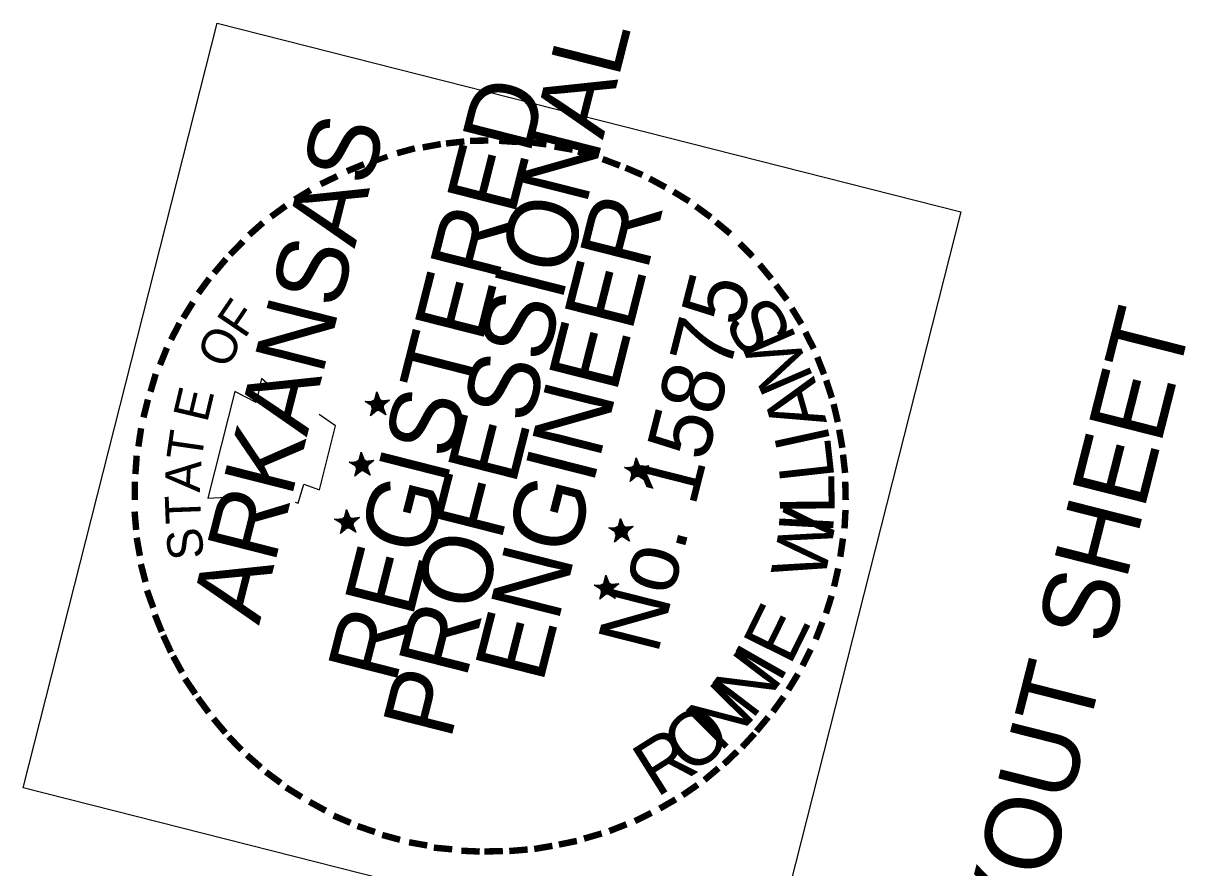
# Model space of a CAD drawing. Extents: x 670257 to 671518, y 737783 to 738188.
# Drawn here: x 671268.05 to 671276.27, y 737929.32 to 737935.29 of the extents above; entities that cross this region are included whole.
import ezdxf

# ---------------------------------------------------------------- set-up
doc = ezdxf.new("R2010")
doc.units = 0
for name, color, linetype in [('R_Border Notes', 7, 'Continuous'), ('R_Border PE', 7, 'Continuous'), ('R_Border Prem', 7, 'Continuous')]:
    doc.layers.add(name, color=color, linetype=linetype)

msp = doc.modelspace()

# ---------------------------------------------------------------- linework, layer by layer
at = {"layer": 'R_Border PE'}
for p, q in [((671270.4703, 737932.6154), (671270.5352, 737932.617)), ((671270.5524, 737932.6848), (671270.5382, 737932.6085)), ((671270.5524, 737932.6848), (671270.5467, 737932.6115)), ((671270.5524, 737932.6848), (671270.5516, 737932.6102)), ((671270.5524, 737932.6848), (671270.5576, 737932.5932)), ((671270.5524, 737932.6848), (671270.5607, 737932.626)), ((671270.5524, 737932.6848), (671270.5638, 737932.6278)), ((671270.5524, 737932.6848), (671270.5674, 737932.632)), ((671270.6432, 737932.6257), (671270.5576, 737932.5932)), ((671270.6432, 737932.6257), (671270.5649, 737932.612)), ((671270.6432, 737932.6257), (671270.5661, 737932.6169)), ((671270.6432, 737932.6257), (671270.574, 737932.6071)), ((671270.6432, 737932.6257), (671270.577, 737932.5883)), ((671270.6432, 737932.6257), (671270.5818, 737932.5974)), ((671270.6432, 737932.6257), (671270.5842, 737932.5865)), ((671270.5576, 737932.5932), (671270.4703, 737932.6154)), ((671270.4703, 737932.6154), (671270.534, 737932.6121)), ((671270.4703, 737932.6154), (671270.5297, 737932.6055)), ((671270.4703, 737932.6154), (671270.5297, 737932.5952)), ((671270.4703, 737932.6154), (671270.5285, 737932.5903)), ((671270.4703, 737932.6154), (671270.5248, 737932.5861)), ((671270.5094, 737932.5152), (671270.5576, 737932.5932)), ((671270.5094, 737932.5152), (671270.5327, 737932.5763)), ((671270.5094, 737932.5152), (671270.5369, 737932.5727)), ((671270.5094, 737932.5152), (671270.5393, 737932.5721)), ((671270.5094, 737932.5152), (671270.5484, 737932.5672)), ((671270.5094, 737932.5152), (671270.5532, 737932.566)), ((671270.5094, 737932.5152), (671270.5581, 737932.5647)), ((671270.6167, 737932.5215), (671270.5563, 737932.5678)), ((671270.6167, 737932.5215), (671270.5576, 737932.5932)), ((671270.6167, 737932.5215), (671270.5642, 737932.5684)), ((671270.6167, 737932.5215), (671270.5678, 737932.5726)), ((671270.6167, 737932.5215), (671270.5769, 737932.578)), ((671270.6167, 737932.5215), (671270.577, 737932.5883)), ((671270.6167, 737932.5215), (671270.5848, 737932.5889)), ((671270.4412, 737932.2565), (671270.427, 737932.1802)), ((671270.4412, 737932.2565), (671270.4355, 737932.1832)), ((671270.4412, 737932.2565), (671270.4404, 737932.1819)), ((671270.4412, 737932.2565), (671270.4464, 737932.1649)), ((671270.4412, 737932.2565), (671270.4495, 737932.1977)), ((671270.4412, 737932.2565), (671270.4532, 737932.2019)), ((671270.4412, 737932.2565), (671270.4562, 737932.2037)), ((671272.3862, 737932.2171), (671272.3726, 737932.1432)), ((671272.3862, 737932.2171), (671272.3811, 737932.1462)), ((671272.3862, 737932.2171), (671272.386, 737932.145)), ((671272.3862, 737932.2171), (671272.392, 737932.128)), ((671272.3862, 737932.2171), (671272.3945, 737932.1583)), ((671272.3862, 737932.2171), (671272.4006, 737932.1619)), ((671272.3862, 737932.2171), (671272.4036, 737932.1637)), ((671270.3567, 737932.1877), (671270.424, 737932.1887)), ((671270.4464, 737932.1649), (671270.3567, 737932.1877)), ((671270.3567, 737932.1877), (671270.4204, 737932.1844)), ((671270.3567, 737932.1877), (671270.4185, 737932.1772)), ((671270.3567, 737932.1877), (671270.4161, 737932.1675)), ((671270.3567, 737932.1877), (671270.4172, 737932.162)), ((671270.3567, 737932.1877), (671270.4142, 737932.1602)), ((671270.3982, 737932.0869), (671270.4464, 737932.1649)), ((671270.3982, 737932.0869), (671270.419, 737932.1487)), ((671270.3982, 737932.0869), (671270.4239, 737932.1474)), ((671270.3982, 737932.0869), (671270.4281, 737932.1438)), ((671270.3982, 737932.0869), (671270.4372, 737932.1389)), ((671270.3982, 737932.0869), (671270.442, 737932.1377)), ((671270.3982, 737932.0869), (671270.4469, 737932.1364)), ((671270.5062, 737932.0956), (671270.4451, 737932.1395)), ((671270.5326, 737932.1998), (671270.4464, 737932.1649)), ((671270.5062, 737932.0956), (671270.4464, 737932.1649)), ((671270.5326, 737932.1998), (671270.4525, 737932.1892)), ((671270.5062, 737932.0956), (671270.4529, 737932.1401)), ((671270.5326, 737932.1998), (671270.4537, 737932.1837)), ((671270.5062, 737932.0956), (671270.4566, 737932.1443)), ((671270.5326, 737932.1998), (671270.4628, 737932.1788)), ((671270.5062, 737932.0956), (671270.4657, 737932.1497)), ((671270.5326, 737932.1998), (671270.4658, 737932.16)), ((671270.5062, 737932.0956), (671270.4658, 737932.16)), ((671270.5326, 737932.1998), (671270.4706, 737932.1691)), ((671270.5326, 737932.1998), (671270.473, 737932.1582)), ((671270.5062, 737932.0956), (671270.4736, 737932.1606)), ((671272.392, 737932.128), (671272.3048, 737932.1501)), ((671272.3048, 737932.1501), (671272.369, 737932.1493)), ((671272.3048, 737932.1501), (671272.3684, 737932.1469)), ((671272.3048, 737932.1501), (671272.3666, 737932.1396)), ((671272.3048, 737932.1501), (671272.3641, 737932.1299)), ((671272.3048, 737932.1501), (671272.3629, 737932.1251)), ((671272.3048, 737932.1501), (671272.3616, 737932.1202)), ((671272.3438, 737932.0499), (671272.392, 737932.128)), ((671272.4776, 737932.1604), (671272.392, 737932.128)), ((671272.4512, 737932.0562), (671272.392, 737932.128)), ((671272.4776, 737932.1604), (671272.3987, 737932.1443)), ((671272.4776, 737932.1604), (671272.3999, 737932.1492)), ((671272.4776, 737932.1604), (671272.4102, 737932.1388)), ((671272.4776, 737932.1604), (671272.4132, 737932.12)), ((671272.4776, 737932.1604), (671272.4156, 737932.1297)), ((671272.4776, 737932.1604), (671272.4205, 737932.1182)), ((671272.3438, 737932.0499), (671272.3665, 737932.1087)), ((671272.3438, 737932.0499), (671272.3713, 737932.1074)), ((671272.3438, 737932.0499), (671272.3755, 737932.1038)), ((671272.3438, 737932.0499), (671272.3828, 737932.1019)), ((671272.3438, 737932.0499), (671272.3895, 737932.0977)), ((671272.3438, 737932.0499), (671272.3943, 737932.0965)), ((671272.4512, 737932.0562), (671272.3901, 737932.1001)), ((671272.4512, 737932.0562), (671272.4004, 737932.1001)), ((671272.4512, 737932.0562), (671272.4047, 737932.1067)), ((671272.4512, 737932.0562), (671272.4113, 737932.1128)), ((671272.4512, 737932.0562), (671272.4132, 737932.12)), ((671272.4512, 737932.0562), (671272.4186, 737932.1212)), ((671270.3386, 737931.8518), (671270.3244, 737931.7755)), ((671270.3386, 737931.8518), (671270.3329, 737931.7785)), ((671270.3386, 737931.8518), (671270.3377, 737931.7772)), ((671270.3386, 737931.8518), (671270.3437, 737931.7602)), ((671270.3386, 737931.8518), (671270.3469, 737931.793)), ((671270.3386, 737931.8518), (671270.3505, 737931.7972)), ((671270.3386, 737931.8518), (671270.3536, 737931.799)), ((671270.4299, 737931.7951), (671270.3437, 737931.7602)), ((671270.4299, 737931.7951), (671270.3499, 737931.7845)), ((671270.4299, 737931.7951), (671270.3511, 737931.779)), ((671270.4299, 737931.7951), (671270.3601, 737931.7741)), ((671270.4299, 737931.7951), (671270.3631, 737931.7553)), ((671270.4299, 737931.7951), (671270.368, 737931.7644)), ((671270.4299, 737931.7951), (671270.3704, 737931.7535)), ((671270.2541, 737931.783), (671270.3214, 737931.784)), ((671270.3437, 737931.7602), (671270.2541, 737931.783)), ((671270.2541, 737931.783), (671270.3177, 737931.7797)), ((671270.2541, 737931.783), (671270.3165, 737931.7749)), ((671270.2541, 737931.783), (671270.314, 737931.7652)), ((671270.2541, 737931.783), (671270.3146, 737931.7573)), ((671270.2541, 737931.783), (671270.3116, 737931.7555)), ((671270.2956, 737931.6822), (671270.3437, 737931.7602)), ((671270.2956, 737931.6822), (671270.3164, 737931.744)), ((671270.2956, 737931.6822), (671270.3212, 737931.7427)), ((671270.2956, 737931.6822), (671270.3255, 737931.7391)), ((671270.2956, 737931.6822), (671270.3352, 737931.7366)), ((671270.2956, 737931.6822), (671270.3394, 737931.733)), ((671270.2956, 737931.6822), (671270.3442, 737931.7317)), ((671270.4035, 737931.6909), (671270.3424, 737931.7348)), ((671270.4035, 737931.6909), (671270.3437, 737931.7602)), ((671270.4035, 737931.6909), (671270.3503, 737931.7354)), ((671270.4035, 737931.6909), (671270.354, 737931.7396)), ((671270.4035, 737931.6909), (671270.3631, 737931.7553)), ((671270.4035, 737931.6909), (671270.3631, 737931.745)), ((671270.4035, 737931.6909), (671270.371, 737931.7559)), ((671272.2808, 737931.6997), (671272.1935, 737931.7218)), ((671272.1935, 737931.7218), (671272.2578, 737931.721)), ((671272.1935, 737931.7218), (671272.2572, 737931.7186)), ((671272.1935, 737931.7218), (671272.2554, 737931.7113)), ((671272.1935, 737931.7218), (671272.2529, 737931.7016)), ((671272.1935, 737931.7218), (671272.2517, 737931.6968)), ((671272.1935, 737931.7218), (671272.248, 737931.6925)), ((671272.275, 737931.7888), (671272.2614, 737931.7149)), ((671272.275, 737931.7888), (671272.2699, 737931.7179)), ((671272.275, 737931.7888), (671272.2748, 737931.7167)), ((671272.275, 737931.7888), (671272.2808, 737931.6997)), ((671272.275, 737931.7888), (671272.2833, 737931.73)), ((671272.275, 737931.7888), (671272.287, 737931.7342)), ((671272.275, 737931.7888), (671272.293, 737931.7378)), ((671272.3664, 737931.7321), (671272.2808, 737931.6997)), ((671272.3664, 737931.7321), (671272.2875, 737931.716)), ((671272.3664, 737931.7321), (671272.2894, 737931.7233)), ((671272.3664, 737931.7321), (671272.2972, 737931.7136)), ((671272.3664, 737931.7321), (671272.3026, 737931.6942)), ((671272.3664, 737931.7321), (671272.3044, 737931.7014)), ((671272.3664, 737931.7321), (671272.3068, 737931.6905)), ((671272.2326, 737931.6216), (671272.2808, 737931.6997)), ((671272.2326, 737931.6216), (671272.2553, 737931.6804)), ((671272.2326, 737931.6216), (671272.2601, 737931.6791)), ((671272.2326, 737931.6216), (671272.2625, 737931.6785)), ((671272.2326, 737931.6216), (671272.2716, 737931.6736)), ((671272.2326, 737931.6216), (671272.2764, 737931.6724)), ((671272.2326, 737931.6216), (671272.2813, 737931.6712)), ((671272.34, 737931.6279), (671272.2795, 737931.6742)), ((671272.34, 737931.6279), (671272.2808, 737931.6997)), ((671272.34, 737931.6279), (671272.2898, 737931.6742)), ((671272.34, 737931.6279), (671272.2934, 737931.6784)), ((671272.34, 737931.6279), (671272.3001, 737931.6845)), ((671272.34, 737931.6279), (671272.3002, 737931.6948)), ((671272.34, 737931.6279), (671272.3074, 737931.6929)), ((671272.173, 737931.3866), (671272.1588, 737931.3102)), ((671272.173, 737931.3866), (671272.1673, 737931.3132)), ((671272.173, 737931.3866), (671272.1721, 737931.312)), ((671272.173, 737931.3866), (671272.1781, 737931.295)), ((671272.173, 737931.3866), (671272.1807, 737931.3253)), ((671272.173, 737931.3866), (671272.1843, 737931.3295)), ((671272.173, 737931.3866), (671272.1904, 737931.3332)), ((671272.0909, 737931.3171), (671272.1558, 737931.3187)), ((671272.1781, 737931.295), (671272.0909, 737931.3171)), ((671272.0909, 737931.3171), (671272.1546, 737931.3139)), ((671272.0909, 737931.3171), (671272.1527, 737931.3066)), ((671272.0909, 737931.3171), (671272.1503, 737931.2969)), ((671272.0909, 737931.3171), (671272.149, 737931.2921)), ((671272.0909, 737931.3171), (671272.1454, 737931.2878)), ((671272.2638, 737931.3274), (671272.1781, 737931.295)), ((671272.2638, 737931.3274), (671272.1849, 737931.3113)), ((671272.2638, 737931.3274), (671272.1867, 737931.3186)), ((671272.2638, 737931.3274), (671272.1946, 737931.3089)), ((671272.2638, 737931.3274), (671272.2, 737931.2895)), ((671272.2638, 737931.3274), (671272.2018, 737931.2967)), ((671272.2638, 737931.3274), (671272.2042, 737931.2858)), ((671272.13, 737931.2169), (671272.1781, 737931.295)), ((671272.13, 737931.2169), (671272.1532, 737931.2781)), ((671272.13, 737931.2169), (671272.1575, 737931.2745)), ((671272.13, 737931.2169), (671272.1599, 737931.2738)), ((671272.13, 737931.2169), (671272.169, 737931.269)), ((671272.13, 737931.2169), (671272.1738, 737931.2677)), ((671272.13, 737931.2169), (671272.1787, 737931.2665)), ((671272.2373, 737931.2232), (671272.1768, 737931.2695)), ((671272.2373, 737931.2232), (671272.1781, 737931.295)), ((671272.2373, 737931.2232), (671272.1872, 737931.2695)), ((671272.2373, 737931.2232), (671272.1908, 737931.2737)), ((671272.2373, 737931.2232), (671272.1975, 737931.2901)), ((671272.2373, 737931.2232), (671272.1975, 737931.2798)), ((671272.2373, 737931.2232), (671272.2048, 737931.2882))]:
    msp.add_line(p, q, dxfattribs=at)
for points in [[(671269.7971, 737932.7268), (671269.7378, 737932.7779), (671269.7003, 737932.6095), (671269.5495, 737932.6864), (671269.3584, 737931.9328)], [(671270.4703, 737932.6154), (671270.6432, 737932.6257), (671270.5094, 737932.5152), (671270.5524, 737932.6848), (671270.6167, 737932.5215), (671270.4703, 737932.6154)], [(671269.9749, 737931.9028), (671269.9968, 737931.8972), (671270.036, 737932.0317), (671270.1468, 737931.9907), (671270.2618, 737932.4439), (671270.1456, 737932.5249)], [(671270.3567, 737932.1877), (671270.5326, 737932.1998), (671270.3982, 737932.0869), (671270.4412, 737932.2565), (671270.5062, 737932.0956), (671270.3567, 737932.1877)], [(671272.3048, 737932.1501), (671272.4776, 737932.1604), (671272.3438, 737932.0499), (671272.3862, 737932.2171), (671272.4512, 737932.0562), (671272.3048, 737932.1501)], [(671269.3584, 737931.9328), (671269.5755, 737931.9448)], [(671270.2541, 737931.783), (671270.4299, 737931.7951), (671270.2956, 737931.6822), (671270.3386, 737931.8518), (671270.4035, 737931.6909), (671270.2541, 737931.783)], [(671272.1935, 737931.7218), (671272.3664, 737931.7321), (671272.2326, 737931.6216), (671272.275, 737931.7888), (671272.34, 737931.6279), (671272.1935, 737931.7218)], [(671272.0909, 737931.3171), (671272.2638, 737931.3274), (671272.13, 737931.2169), (671272.173, 737931.3866), (671272.2373, 737931.2232), (671272.0909, 737931.3171)]]:
    msp.add_lwpolyline(points, dxfattribs=at)
for centre, radius in [((671270.5581, 737932.5929), 0.0431), ((671270.5581, 737932.5929), 0.039), ((671270.5581, 737932.5929), 0.0361), ((671270.5581, 737932.5929), 0.0332), ((671270.5581, 737932.5929), 0.0289), ((671270.5581, 737932.5929), 0.0269), ((671270.5581, 737932.5929), 0.0248), ((671270.5581, 737932.5929), 0.0213), ((671270.5581, 737932.5929), 0.0187), ((671270.5581, 737932.5929), 0.0155), ((671270.5581, 737932.5929), 0.0124), ((671270.5581, 737932.5929), 0.00924), ((671270.5581, 737932.5929), 0.00741), ((671270.5581, 737932.5929), 0.0036), ((671270.4467, 737932.1654), 0.0431), ((671270.4467, 737932.1654), 0.039), ((671270.4467, 737932.1654), 0.0361), ((671270.4467, 737932.1654), 0.0332), ((671270.4467, 737932.1654), 0.0289), ((671270.4467, 737932.1654), 0.0269), ((671270.4467, 737932.1654), 0.0248), ((671270.4467, 737932.1654), 0.0213), ((671270.4467, 737932.1654), 0.0187), ((671270.4467, 737932.1654), 0.0155), ((671270.4467, 737932.1654), 0.0124), ((671270.4467, 737932.1654), 0.00924), ((671270.4467, 737932.1654), 0.00741), ((671270.4467, 737932.1654), 0.0036), ((671272.393, 737932.1265), 0.0431), ((671272.393, 737932.1265), 0.039), ((671272.393, 737932.1265), 0.0361), ((671272.393, 737932.1265), 0.0332), ((671272.393, 737932.1265), 0.0289), ((671272.393, 737932.1265), 0.0269), ((671272.393, 737932.1265), 0.0248), ((671272.393, 737932.1265), 0.0213), ((671272.393, 737932.1265), 0.0187), ((671272.393, 737932.1265), 0.0155), ((671272.393, 737932.1265), 0.0124), ((671272.393, 737932.1265), 0.00924), ((671272.393, 737932.1265), 0.00741), ((671272.393, 737932.1265), 0.0036), ((671270.3441, 737931.7609), 0.0431), ((671270.3441, 737931.7609), 0.039), ((671270.3441, 737931.7609), 0.0361), ((671270.3441, 737931.7609), 0.0332), ((671270.3441, 737931.7609), 0.0289), ((671270.3441, 737931.7609), 0.0269), ((671270.3441, 737931.7609), 0.0248), ((671270.3441, 737931.7609), 0.0213), ((671270.3441, 737931.7609), 0.0187), ((671270.3441, 737931.7609), 0.0155), ((671270.3441, 737931.7609), 0.0124), ((671270.3441, 737931.7609), 0.00924), ((671270.3441, 737931.7609), 0.00741), ((671270.3441, 737931.7609), 0.0036), ((671272.2816, 737931.6989), 0.0431), ((671272.2816, 737931.6989), 0.039), ((671272.2816, 737931.6989), 0.0361), ((671272.2816, 737931.6989), 0.0332), ((671272.2816, 737931.6989), 0.0289), ((671272.2816, 737931.6989), 0.0269), ((671272.2816, 737931.6989), 0.0248), ((671272.2816, 737931.6989), 0.0213), ((671272.2816, 737931.6989), 0.0187), ((671272.2816, 737931.6989), 0.0155), ((671272.2816, 737931.6989), 0.0124), ((671272.2816, 737931.6989), 0.00924), ((671272.2816, 737931.6989), 0.00741), ((671272.2816, 737931.6989), 0.0036), ((671272.179, 737931.2945), 0.0431), ((671272.179, 737931.2945), 0.039), ((671272.179, 737931.2945), 0.0361), ((671272.179, 737931.2945), 0.0332), ((671272.179, 737931.2945), 0.0289), ((671272.179, 737931.2945), 0.0269), ((671272.179, 737931.2945), 0.0248), ((671272.179, 737931.2945), 0.0213), ((671272.179, 737931.2945), 0.0187), ((671272.179, 737931.2945), 0.0155), ((671272.179, 737931.2945), 0.0124), ((671272.179, 737931.2945), 0.00924), ((671272.179, 737931.2945), 0.00741), ((671272.179, 737931.2945), 0.0036)]:
    msp.add_circle(centre, radius, dxfattribs=at)
at = {"layer": 'R_Border Prem'}
msp.add_lwpolyline([(671268.0526, 737929.8831), (671269.4244, 737935.2919), (671274.6828, 737933.9582), (671273.311, 737928.5495)], close=True, dxfattribs=at)

# ---------------------------------------------------------------- texts
at = {"layer": 'R_Border Notes'}
msp.add_text('SIGN LAYOUT SHEET', height=0.533593, rotation=75.76855, dxfattribs=at).set_placement((671274.5058, 737926.037))
at = {"layer": 'R_Border PE'}
for s, height, rotation, p in [('PROFESSIONAL', 0.499995, 75.76855, (671271.0733, 737930.2134)), ('REGISTERED', 0.5, 75.76855, (671270.6836, 737930.6089)), ('ARKANSAS', 0.5, 75.76855, (671269.7197, 737931.0287)), ('-', 0.4, 15.4369, (671270.7141, 737934.2171)), ('-', 0.3999, 10.43135, (671270.8816, 737934.2572)), ('-', 0.3999, 6.34138, (671271.0357, 737934.2851)), ('-', 0.4, 0.89181, (671271.1904, 737934.3052)), ('-', 0.4, 356.31789, (671271.3844, 737934.3076)), ('-', 0.4, 352.36471, (671271.579, 737934.3021)), ('-', 0.4, 350.09866, (671271.7596, 737934.2717)), ('-', 0.35, 19.44384, (671270.5466, 737934.177)), ('-', 0.3999, 345.70922, (671271.9141, 737934.2403)), ('-', 0.3999, 339.28575, (671272.0728, 737934.1949)), ('-', 0.3999, 22.42073, (671270.3784, 737934.0933)), ('-', 0.4, 336.76384, (671272.2285, 737934.1374)), ('-', 0.3999, 25.64828, (671270.201, 737934.0042)), ('-', 0.3999, 331.53115, (671272.3865, 737934.0689)), ('-', 0.4, 31.34714, (671270.0327, 737933.8999)), ('-', 0.4, 328.63664, (671272.5499, 737933.981)), ('-', 0.4, 36.29826, (671269.8771, 737933.7846)), ('ENGINEER', 0.5, 75.76855, (671271.7241, 737930.6132)), ('-', 0.4, 323.65722, (671272.6987, 737933.8865)), ('-', 0.3999, 41.63121, (671269.7354, 737933.6632)), ('-', 0.4, 320.38827, (671272.8348, 737933.7824)), ('-', 0.3999, 45.40945, (671269.6088, 737933.5302)), ('-', 0.4, 314.8398, (671272.9926, 737933.6418)), ('-', 0.4, 49.88964, (671269.5053, 737933.4069)), ('-', 0.4, 309.61379, (671273.1255, 737933.5049)), ('-', 0.4, 53.62364, (671269.4012, 737933.2708)), ('No. 15875', 0.44, 75.76855, (671272.5372, 737930.8192)), ('-', 0.4, 307.02232, (671273.2372, 737933.3657)), ('-', 0.4, 58.10475, (671269.3024, 737933.105)), ('F', 0.2499, 55.83921, (671269.6169, 737933.0536)), ('S', 0.3849, 121.46196, (671273.5062, 737933.0941)), ('-', 0.3999, 301.53388, (671273.3434, 737933.215)), ('-', 0.4, 62.97344, (671269.2249, 737932.9622)), ('O', 0.2499, 66.22005, (671269.5028, 737932.8376)), ('M', 0.3849, 113.32556, (671273.6471, 737932.7782)), ('-', 0.3999, 296.85364, (671273.435, 737933.0576)), ('-', 0.4, 67.93028, (671269.154, 737932.7945)), ('-', 0.3999, 291.50488, (671273.5151, 737932.8954)), ('-', 0.4, 73.51159, (671269.0939, 737932.6188)), ('A', 0.3849, 105.76014, (671273.7368, 737932.4694)), ('E', 0.25, 76.60089, (671269.3529, 737932.4603)), ('-', 0.4, 288.01764, (671273.5764, 737932.7406)), ('-', 0.3999, 75.95478, (671269.0467, 737932.4426)), ('-', 0.4, 283.12539, (671273.6275, 737932.5858)), ('-', 0.3999, 81.66537, (671269.0163, 737932.2517)), ('T', 0.25, 81.79131, (671269.312, 737932.187)), ('I', 0.3849, 102.33428, (671273.7639, 737932.3262)), ('-', 0.3999, 280.02017, (671273.6663, 737932.4135)), ('L', 0.3849, 96.33904, (671273.7905, 737932.0727)), ('-', 0.4, 85.9879, (671268.9981, 737932.068)), ('-', 0.4, 276.48697, (671273.6936, 737932.2466)), ('A', 0.25, 86.98173, (671269.3009, 737931.9706)), ('-', 0.3999, 89.3987, (671268.9951, 737931.8934)), ('L', 0.3849, 90.3438, (671273.7904, 737931.8177)), ('-', 0.3999, 271.24284, (671273.7106, 737932.0695)), ('T', 0.2499, 92.17215, (671269.3105, 737931.7541)), ('W', 0.3849, 78.78155, (671273.7154, 737931.3325)), ('-', 0.3999, 94.94463, (671269.0071, 737931.6969)), ('-', 0.4, 267.05431, (671273.7142, 737931.8803)), ('S', 0.2499, 97.36257, (671269.3345, 737931.5133)), ('I', 0.3849, 86.91795, (671273.7784, 737931.6725)), ('-', 0.4, 100.07576, (671269.0338, 737931.5276)), ('-', 0.3999, 261.58522, (671273.7002, 737931.693)), ('-', 0.4, 104.56037, (671269.0727, 737931.3553)), ('-', 0.4, 257.36031, (671273.6698, 737931.4918)), ('-', 0.4, 109.83212, (671269.1255, 737931.1872)), ('-', 0.4, 252.28682, (671273.6292, 737931.3113)), ('E', 0.3849, 63.72208, (671273.4751, 737930.7406)), ('-', 0.3999, 112.00029, (671269.1843, 737931.0226)), ('-', 0.4, 248.88401, (671273.5685, 737931.1332)), ('-', 0.3999, 114.71921, (671269.2475, 737930.8854)), ('I', 0.3849, 60.29623, (671273.3993, 737930.6161)), ('-', 0.3999, 118.7308, (671269.3222, 737930.753)), ('N', 0.3849, 52.7308, (671273.2065, 737930.3587)), ('-', 0.4, 243.32407, (671273.4946, 737930.9534)), ('-', 0.4, 124.1916, (671269.4109, 737930.6144)), ('-', 0.4, 238.56682, (671273.4115, 737930.7887)), ('N', 0.3849, 45.16538, (671272.9814, 737930.129)), ('-', 0.3999, 126.38273, (671269.5026, 737930.488)), ('-', 0.4, 234.32977, (671273.3189, 737930.6369)), ('O', 0.3849, 38.88465, (671272.7729, 737929.9621)), ('-', 0.3999, 230.36875, (671273.2171, 737930.5002)), ('-', 0.4, 130.00102, (671269.6156, 737930.3536)), ('-', 0.4, 133.83918, (671269.7237, 737930.241)), ('R', 0.3849, 32.17569, (671272.5315, 737929.8102)), ('-', 0.3999, 227.33894, (671273.127, 737930.3889)), ('-', 0.4, 223.85834, (671273.0114, 737930.2687)), ('-', 0.3999, 138.6399, (671269.8525, 737930.1284)), ('-', 0.3999, 143.54282, (671269.9843, 737930.0279)), ('-', 0.3999, 220.41489, (671272.8873, 737930.1557)), ('-', 0.3999, 148.16302, (671270.1235, 737929.9359)), ('-', 0.4, 214.70237, (671272.7536, 737930.0452)), ('-', 0.4, 209.99236, (671272.6101, 737929.9474)), ('-', 0.4, 151.22951, (671270.2863, 737929.8456)), ('-', 0.3999, 156.96982, (671270.4497, 737929.7681)), ('-', 0.3999, 206.48667, (671272.4473, 737929.8546)), ('-', 0.3999, 160.95489, (671270.6126, 737929.7087)), ('-', 0.4, 196.21567, (671272.123, 737929.7151)), ('-', 0.4, 201.662, (671272.2833, 737929.7776)), ('-', 0.4, 164.83079, (671270.7804, 737929.6584)), ('-', 0.3999, 169.96443, (671270.9598, 737929.6232)), ('-', 0.3999, 189.83287, (671271.7917, 737929.6289)), ('-', 0.3999, 191.4974, (671271.9604, 737929.6635)), ('-', 0.3999, 174.71648, (671271.124, 737929.5996)), ('-', 0.4, 177.4835, (671271.3113, 737929.5856)), ('-', 0.4, 181.2264, (671271.4647, 737929.5906)), ('-', 0.3999, 184.85597, (671271.6303, 737929.6027))]:
    msp.add_text(s, height=height, rotation=rotation, dxfattribs=at).set_placement(p)

doc.saveas('drawing.dxf')
